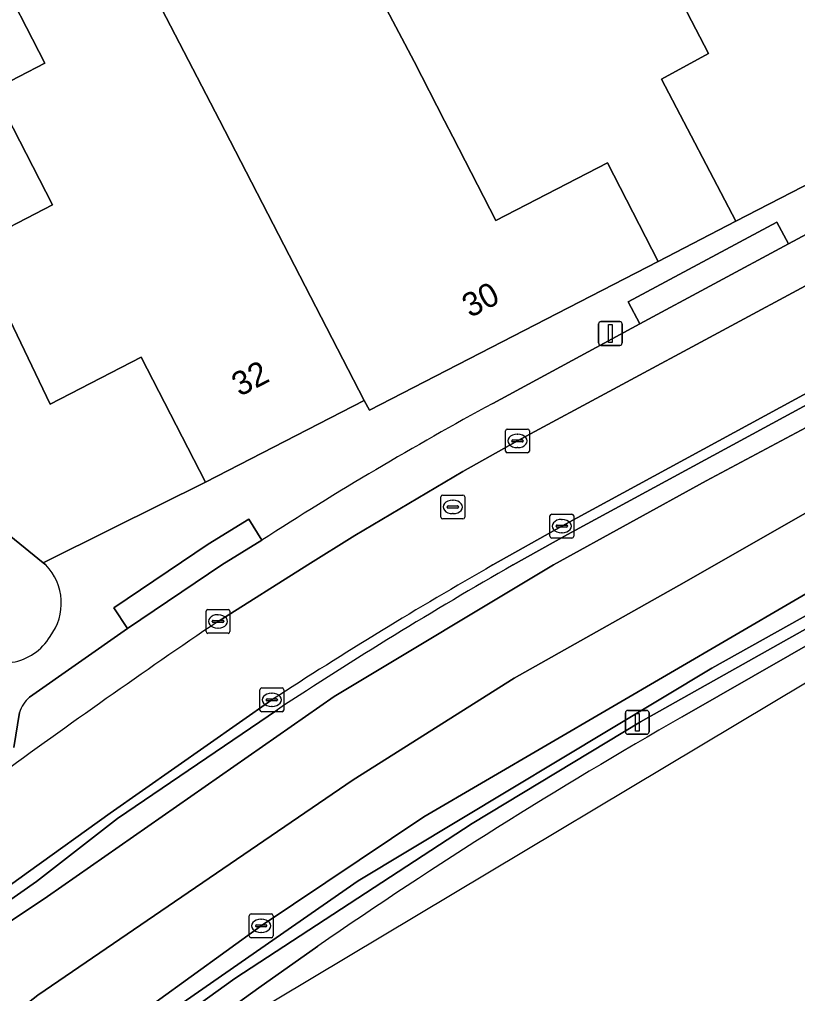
# Model space of a CAD drawing. Extents: x 158352 to 159489, y 383828 to 384603.
# Drawn here: x 159319.09 to 159351.76, y 384232.01 to 384272.9 of the extents above; entities that cross this region are included whole.
import ezdxf

# ---------------------------------------------------------------- set-up
doc = ezdxf.new("R2010")
doc.units = 0
for name, color, linetype in [('IMGEO_Berm_gesloten', 7, 'Continuous'), ('IMGEO_Berm_open', 7, 'Continuous'), ('IMGEO_Erf', 7, 'Continuous'), ('IMGEO_Kolk', 7, 'Continuous'), ('IMGEO_Lichtmast', 7, 'Continuous'), ('IMGEO_Pand', 7, 'Continuous'), ('IMGEO_Pand_nummerreeks', 7, 'Continuous'), ('IMGEO_Parkeervlak_open', 7, 'Continuous'), ('IMGEO_Rijbaan_lokaal_open', 7, 'Continuous'), ('IMGEO_Rijbaan_regionaal_gesloten', 7, 'Continuous'), ('IMGEO_Rioolput', 7, 'Continuous'), ('IMGEO_Verkeerseiland_open', 7, 'Continuous'), ('IMGEO_Voetpad_open', 7, 'Continuous')]:
    doc.layers.add(name, color=color, linetype=linetype)

msp = doc.modelspace()

# ---------------------------------------------------------------- linework, layer by layer
at = {"layer": 'IMGEO_Berm_gesloten'}
for points in [[(159313.454, 384221.749), (159319.276, 384226.533), (159325.139, 384231.055), (159333.312, 384236.734), (159348.168, 384245.673), (159358.337, 384251.347), (159364.298, 384254.505), (159364.718, 384254.783), (159365.436, 384255.257), (159366.766, 384256.507), (159361.199, 384253.524), (159356.637, 384251.227), (159354.201, 384250), (159336.074, 384239.43), (159329.239, 384234.852), (159323.358, 384230.596), (159314.404, 384223.673)], [(159346.924, 384243.621), (159357.503, 384249.677), (159358.068, 384250), (159361.815, 384252.145), (159366.99, 384255.093), (159365.733, 384254.767), (159364.988, 384254.374), (159361.847, 384252.72), (159356.507, 384249.78), (159345.167, 384243.416), (159338.094, 384239.146), (159328.139, 384232.642), (159323.64, 384229.405), (159314.545, 384222.238), (159308.76, 384216.853), (159304.576, 384212.688), (159300.426, 384208.104), (159296.696, 384203.422), (159293.53, 384199.14)], [(159324.265, 384228.735), (159329.144, 384232.246), (159331.621, 384233.998)]]:
    msp.add_lwpolyline(points, dxfattribs=at)
msp.add_arc((159449.836, 384062.985), 207.895, 119.67113, 124.65477, dxfattribs=at)
at = {"layer": 'IMGEO_Berm_open'}
for points in [[(159339.823, 384250), (159342.099, 384251.276), (159353.179, 384257.28), (159354.532, 384258.013), (159380.196, 384271.703), (159416.606, 384291.255), (159416.774, 384291.344), (159416.872, 384291.158), (159423.235, 384294.494), (159423.126, 384294.698), (159422.881, 384295.158), (159421.586, 384294.469), (159416.512, 384291.758), (159400.917, 384283.376), (159394.756, 384280.076), (159390.08, 384277.571), (159384.645, 384274.66), (159366.43, 384264.873), (159354.564, 384258.522), (159352.964, 384257.654), (159341.866, 384251.633), (159338.963, 384250)], [(159314.545, 384222.238), (159323.64, 384229.405), (159328.139, 384232.642), (159338.094, 384239.146), (159345.167, 384243.416), (159356.507, 384249.78), (159361.847, 384252.72), (159364.988, 384254.374), (159364.718, 384254.783), (159364.298, 384254.505), (159358.337, 384251.347), (159348.168, 384245.673), (159333.312, 384236.734), (159325.139, 384231.055), (159319.276, 384226.533), (159313.454, 384221.749)], [(159329.688, 384244.338), (159322.899, 384239.582), (159319.463, 384237.121), (159317.68, 384235.836), (159315.006, 384234.032)], [(159314.858, 384233.25), (159316.22, 384234.203), (159319.804, 384236.712), (159323.208, 384239.351), (159329.919, 384243.925)]]:
    msp.add_lwpolyline(points, dxfattribs=at)
for centre, radius, start, end in [((159438.473, 384076.564), 199.955, 119.84525, 122.95939), ((159429.324, 384092.977), 180.739, 119.68254, 123.36641)]:
    msp.add_arc(centre, radius, start, end, dxfattribs=at)
at = {"layer": 'IMGEO_Erf'}
msp.add_lwpolyline([(159328.839, 384284.072), (159335.663, 384271.133), (159336.944, 384268.646), (159337.289, 384267.976), (159339.099, 384264.463), (159343.783, 384266.876), (159345.912, 384262.742), (159349.168, 384264.427), (159346.045, 384270.399), (159348.03, 384271.471), (159347.131, 384273.187)], dxfattribs=at)
msp.add_lwpolyline([(159318.085, 384275.084), (159314.683, 384276.49), (159313.069, 384279.624), (159306.962, 384276.479), (159305.895, 384275.185), (159313.352, 384269.026), (159313.873, 384269.658), (159317.975, 384261.445), (159312.803, 384255.183), (159313.076, 384254.957), (159317.674, 384251.159), (159318.109, 384251.685), (159320.086, 384250.084), (159322.974, 384251.536), (159326.899, 384253.477), (159324.197, 384258.723), (159320.376, 384256.754), (159318.207, 384261.261), (159317.17, 384263.417), (159320.469, 384265.116), (159317.983, 384269.944), (159320.156, 384271.063)], close=True, dxfattribs=at)
at = {"layer": 'IMGEO_Kolk'}
for p, q in [((159339.501, 384254.781), (159339.501, 384255.633)), ((159339.576, 384255.707), (159340.428, 384255.707)), ((159340.502, 384255.633), (159340.502, 384254.781)), ((159339.803, 384255.25), (159340.201, 384255.25)), ((159339.989, 384255.487), (159340.014, 384255.487)), ((159339.76, 384255.201), (159339.76, 384255.213)), ((159340.198, 384255.164), (159339.8, 384255.164)), ((159340.012, 384254.927), (159339.987, 384254.927)), ((159340.244, 384255.213), (159340.244, 384255.201)), ((159340.428, 384254.707), (159339.576, 384254.707)), ((159341.364, 384251.206), (159341.364, 384252.058)), ((159341.439, 384252.132), (159342.291, 384252.132)), ((159342.365, 384252.058), (159342.365, 384251.206)), ((159341.623, 384251.626), (159341.623, 384251.638)), ((159342.061, 384251.589), (159341.663, 384251.589)), ((159341.666, 384251.675), (159342.064, 384251.675)), ((159341.852, 384251.912), (159341.877, 384251.912)), ((159342.107, 384251.638), (159342.107, 384251.626)), ((159341.875, 384251.352), (159341.85, 384251.352)), ((159342.291, 384251.132), (159341.439, 384251.132)), ((159326.926, 384247.204), (159326.926, 384248.056)), ((159327.001, 384248.13), (159327.853, 384248.13)), ((159327.414, 384247.91), (159327.439, 384247.91)), ((159327.927, 384248.056), (159327.927, 384247.204)), ((159327.185, 384247.624), (159327.185, 384247.636)), ((159327.623, 384247.587), (159327.225, 384247.587)), ((159327.228, 384247.673), (159327.626, 384247.673)), ((159327.669, 384247.636), (159327.669, 384247.624)), ((159327.853, 384247.13), (159327.001, 384247.13)), ((159327.437, 384247.35), (159327.412, 384247.35)), ((159329.187, 384243.911), (159329.187, 384244.763)), ((159329.262, 384244.837), (159330.114, 384244.837)), ((159329.675, 384244.617), (159329.7, 384244.617)), ((159330.188, 384244.763), (159330.188, 384243.911)), ((159329.446, 384244.331), (159329.446, 384244.343)), ((159329.884, 384244.294), (159329.486, 384244.294)), ((159329.489, 384244.38), (159329.887, 384244.38)), ((159329.93, 384244.343), (159329.93, 384244.331)), ((159330.114, 384243.837), (159329.262, 384243.837)), ((159329.698, 384244.057), (159329.673, 384244.057)), ((159328.739, 384234.425), (159328.739, 384235.277)), ((159328.814, 384235.351), (159329.666, 384235.351)), ((159329.74, 384235.277), (159329.74, 384234.425)), ((159328.998, 384234.845), (159328.998, 384234.857)), ((159329.436, 384234.808), (159329.038, 384234.808)), ((159329.041, 384234.894), (159329.439, 384234.894)), ((159329.227, 384235.131), (159329.252, 384235.131)), ((159329.482, 384234.857), (159329.482, 384234.845)), ((159329.25, 384234.571), (159329.225, 384234.571)), ((159329.666, 384234.351), (159328.814, 384234.351))]:
    msp.add_line(p, q, dxfattribs=at)
for points in [[(159339.501, 384254.781), (159339.501, 384255.633)], [(159339.576, 384255.707), (159340.428, 384255.707)], [(159340.502, 384255.633), (159340.502, 384254.781)], [(159340.428, 384254.707), (159339.576, 384254.707)], [(159341.364, 384251.206), (159341.364, 384252.058)], [(159341.439, 384252.132), (159342.291, 384252.132)], [(159342.365, 384252.058), (159342.365, 384251.206)], [(159342.291, 384251.132), (159341.439, 384251.132)], [(159326.926, 384247.204), (159326.926, 384248.056)], [(159327.001, 384248.13), (159327.853, 384248.13)], [(159327.927, 384248.056), (159327.927, 384247.204)], [(159327.853, 384247.13), (159327.001, 384247.13)], [(159329.187, 384243.911), (159329.187, 384244.763)], [(159329.262, 384244.837), (159330.114, 384244.837)], [(159330.188, 384244.763), (159330.188, 384243.911)], [(159330.114, 384243.837), (159329.262, 384243.837)], [(159328.739, 384234.425), (159328.739, 384235.277)], [(159328.814, 384235.351), (159329.666, 384235.351)], [(159329.74, 384235.277), (159329.74, 384234.425)], [(159329.666, 384234.351), (159328.814, 384234.351)]]:
    msp.add_lwpolyline(points, dxfattribs=at)
for centre, radius, start, end in [((159339.578, 384255.631), 0.0765, 91.552, 178.448), ((159339.578, 384255.631), 0.0765, 91.552, 178.448), ((159340.426, 384255.631), 0.0765, 1.552, 88.448), ((159340.426, 384255.631), 0.0765, 1.552, 88.448), ((159339.8, 384255.21), 0.0403, 85.8775, 175.7526), ((159340.205, 384255.212), 0.0386, 1.7309, 96.639), ((159339.797, 384255.2), 0.0366, 178.938, 274.7102), ((159340.201, 384255.207), 0.043, 264.8664, 352.4533), ((159339.578, 384254.783), 0.0765, 181.552, 268.448), ((159339.578, 384254.783), 0.0765, 181.552, 268.448), ((159340.426, 384254.783), 0.0765, 271.552, 358.448), ((159340.426, 384254.783), 0.0765, 271.552, 358.448), ((159341.441, 384252.056), 0.0765, 91.552, 178.448), ((159341.441, 384252.056), 0.0765, 91.552, 178.448), ((159342.289, 384252.056), 0.0765, 1.552, 88.448), ((159342.289, 384252.056), 0.0765, 1.552, 88.448), ((159341.663, 384251.635), 0.0403, 85.8775, 175.7526), ((159341.66, 384251.625), 0.0366, 178.938, 274.7102), ((159342.064, 384251.632), 0.043, 264.8664, 352.4533), ((159342.068, 384251.637), 0.0386, 1.7309, 96.639), ((159341.441, 384251.208), 0.0765, 181.552, 268.448), ((159341.441, 384251.208), 0.0765, 181.552, 268.448), ((159342.289, 384251.208), 0.0765, 271.552, 358.448), ((159342.289, 384251.208), 0.0765, 271.552, 358.448), ((159327.003, 384248.054), 0.0765, 91.552, 178.448), ((159327.003, 384248.054), 0.0765, 91.552, 178.448), ((159327.851, 384248.054), 0.0765, 1.552, 88.448), ((159327.851, 384248.054), 0.0765, 1.552, 88.448), ((159327.225, 384247.633), 0.0403, 85.8775, 175.7526), ((159327.222, 384247.623), 0.0366, 178.938, 274.7102), ((159327.626, 384247.63), 0.043, 264.8664, 352.4533), ((159327.63, 384247.635), 0.0386, 1.7309, 96.639), ((159327.003, 384247.206), 0.0765, 181.552, 268.448), ((159327.003, 384247.206), 0.0765, 181.552, 268.448), ((159327.851, 384247.206), 0.0765, 271.552, 358.448), ((159327.851, 384247.206), 0.0765, 271.552, 358.448), ((159329.264, 384244.761), 0.0765, 91.552, 178.448), ((159329.264, 384244.761), 0.0765, 91.552, 178.448), ((159330.112, 384244.761), 0.0765, 1.552, 88.448), ((159330.112, 384244.761), 0.0765, 1.552, 88.448), ((159329.486, 384244.34), 0.0403, 85.8775, 175.7526), ((159329.483, 384244.33), 0.0366, 178.938, 274.7102), ((159329.887, 384244.337), 0.043, 264.8664, 352.4533), ((159329.891, 384244.342), 0.0386, 1.7309, 96.639), ((159329.264, 384243.913), 0.0765, 181.552, 268.448), ((159329.264, 384243.913), 0.0765, 181.552, 268.448), ((159330.112, 384243.913), 0.0765, 271.552, 358.448), ((159330.112, 384243.913), 0.0765, 271.552, 358.448), ((159328.816, 384235.275), 0.0765, 91.552, 178.448), ((159328.816, 384235.275), 0.0765, 91.552, 178.448), ((159329.664, 384235.275), 0.0765, 1.552, 88.448), ((159329.664, 384235.275), 0.0765, 1.552, 88.448), ((159329.038, 384234.854), 0.0403, 85.8775, 175.7526), ((159329.035, 384234.844), 0.0366, 178.938, 274.7102), ((159329.439, 384234.851), 0.043, 264.8664, 352.4533), ((159329.443, 384234.856), 0.0386, 1.7309, 96.639), ((159328.816, 384234.427), 0.0765, 181.552, 268.448), ((159328.816, 384234.427), 0.0765, 181.552, 268.448), ((159329.664, 384234.427), 0.0765, 271.552, 358.448), ((159329.664, 384234.427), 0.0765, 271.552, 358.448)]:
    msp.add_arc(centre, radius, start, end, dxfattribs=at)
for centre, major_axis, ratio, start_param, end_param in [((159339.988, 384255.207), (-0.387, 0.002), 0.722429, 4.712389, 7.853982), ((159340.013, 384255.207), (-0.39, 0.002), 0.717154, 1.570796, 4.712389), ((159341.851, 384251.632), (-0.387, 0.002), 0.722429, 4.712389, 7.853982), ((159341.876, 384251.632), (-0.39, 0.002), 0.717154, 1.570796, 4.712389), ((159327.413, 384247.63), (-0.387, 0.002), 0.722429, 4.712389, 7.853982), ((159327.438, 384247.63), (-0.39, 0.002), 0.717154, 1.570796, 4.712389), ((159329.674, 384244.337), (-0.387, 0.002), 0.722429, 4.712389, 7.853982), ((159329.699, 384244.337), (-0.39, 0.002), 0.717154, 1.570796, 4.712389), ((159329.226, 384234.851), (-0.387, 0.002), 0.722429, 4.712389, 7.853982), ((159329.251, 384234.851), (-0.39, 0.002), 0.717154, 1.570796, 4.712389)]:
    msp.add_ellipse(centre, major_axis=major_axis, ratio=ratio, start_param=start_param, end_param=end_param, dxfattribs=at)
at = {"layer": 'IMGEO_Lichtmast'}
for p, q in [((159343.508, 384260.219), (159344.298, 384260.219)), ((159344.298, 384260.219), (159343.508, 384260.219)), ((159343.408, 384259.319), (159343.408, 384260.119)), ((159343.408, 384260.119), (159343.408, 384259.319)), ((159344.398, 384260.119), (159344.398, 384259.319)), ((159344.398, 384259.319), (159344.398, 384260.119)), ((159344.298, 384259.219), (159343.508, 384259.219)), ((159343.508, 384259.219), (159344.298, 384259.219)), ((159344.537, 384242.994), (159344.537, 384243.794)), ((159344.537, 384243.794), (159344.537, 384242.994)), ((159344.637, 384243.894), (159345.427, 384243.894)), ((159345.427, 384243.894), (159344.637, 384243.894)), ((159345.527, 384243.794), (159345.527, 384242.994)), ((159345.527, 384242.994), (159345.527, 384243.794)), ((159345.427, 384242.894), (159344.637, 384242.894)), ((159344.637, 384242.894), (159345.427, 384242.894))]:
    msp.add_line(p, q, dxfattribs=at)
for points in [[(159343.828, 384260.094), (159343.978, 384260.094), (159343.978, 384259.344), (159343.828, 384259.344), (159343.828, 384260.094)], [(159344.957, 384243.769), (159345.107, 384243.769), (159345.107, 384243.019), (159344.957, 384243.019), (159344.957, 384243.769)]]:
    msp.add_lwpolyline(points, dxfattribs=at)
for centre, start, end in [((159343.508, 384260.119), 90, 180), ((159343.508, 384260.119), 90, 180), ((159344.298, 384260.119), 0, 90), ((159344.298, 384260.119), 360, 90), ((159343.508, 384259.319), 180, 270), ((159343.508, 384259.319), 180, 270), ((159344.298, 384259.319), 270, 0), ((159344.298, 384259.319), 270, 0), ((159344.637, 384243.794), 90, 180), ((159344.637, 384243.794), 90, 180), ((159345.427, 384243.794), 0, 90), ((159345.427, 384243.794), 360, 90), ((159344.637, 384242.994), 180, 270), ((159344.637, 384242.994), 180, 270), ((159345.427, 384242.994), 270, 0), ((159345.427, 384242.994), 270, 0)]:
    msp.add_arc(centre, 0.1, start, end, dxfattribs=at)
at = {"layer": 'IMGEO_Pand'}
for points in [[(159358.178, 384292.435), (159337.839, 384281.999), (159340.221, 384277.261), (159341.648, 384274.422), (159345.456, 384276.384), (159345.672, 384275.971), (159346.838, 384273.746), (159347.131, 384273.187), (159348.03, 384271.471), (159346.045, 384270.399), (159349.168, 384264.427), (159368.316, 384274.293), (159363.245, 384284.134), (159363.04, 384284.029), (159358.598, 384292.651)], [(159328.839, 384284.072), (159328.796, 384284.154), (159336.779, 384288.266), (159335.196, 384291.331), (159332.077, 384289.724), (159327.187, 384287.205), (159319.971, 384283.488), (159319.831, 384283.416), (159327.492, 384268.674), (159333.559, 384256.908), (159333.794, 384256.498), (159341.211, 384260.32), (159345.912, 384262.742), (159343.783, 384266.876), (159339.099, 384264.463), (159337.289, 384267.976), (159336.944, 384268.646), (159335.663, 384271.133)], [(159327.492, 384268.674), (159319.831, 384283.416), (159312.943, 384279.868), (159313.069, 384279.624), (159314.683, 384276.49), (159318.085, 384275.084), (159320.156, 384271.063), (159317.983, 384269.944), (159320.469, 384265.116), (159317.17, 384263.417), (159318.207, 384261.261), (159320.376, 384256.754), (159324.197, 384258.723), (159326.899, 384253.477), (159333.559, 384256.908)]]:
    msp.add_lwpolyline(points, close=True, dxfattribs=at)
msp.add_lwpolyline([(159320.189, 384250), (159320.086, 384250.084), (159318.109, 384251.685), (159317.674, 384251.159), (159313.076, 384254.957), (159309.042, 384250), (159306.755, 384247.189), (159313.191, 384241.901), (159316.923, 384246.435)], dxfattribs=at)
for centre, radius, start, end in [((159318.547, 384248.393), 2.298, 322.6427, 44.3745), ((159318.412, 384248.163), 2.28, 229.2472, 329.3217)]:
    msp.add_arc(centre, radius, start, end, dxfattribs=at)
at = {"layer": 'IMGEO_Parkeervlak_open'}
for points in [[(159363.653, 384270.056), (159351.381, 384263.475), (159345.141, 384260.125), (159338.961, 384256.778)], [(159327.427, 384247.63), (159331.199, 384250), (159333.174, 384251.241), (159337.704, 384253.924), (159340.002, 384255.206), (159352.647, 384262.015), (159364.41, 384268.346), (159367.371, 384269.861)], [(159329.265, 384251.036), (159327.58, 384250), (159323.627, 384247.328), (159319.504, 384244.451)], [(159319.088, 384243.804), (159318.852, 384242.34)]]:
    msp.add_lwpolyline(points, dxfattribs=at)
for centre, radius, start, end in [((159408.005, 384129.131), 145.123, 118.40911, 122.85918), ((159501.437, 383990.721), 310.293, 124.11072, 126.2173), ((159320.493, 384243.358), 1.475, 132.1408, 162.3798)]:
    msp.add_arc(centre, radius, start, end, dxfattribs=at)
at = {"layer": 'IMGEO_Rijbaan_lokaal_open'}
for points in [[(159338.963, 384250), (159341.866, 384251.633), (159352.964, 384257.654), (159354.564, 384258.522), (159366.43, 384264.873), (159384.645, 384274.66), (159390.08, 384277.571), (159388.544, 384280.461), (159384.154, 384278.138), (159382.717, 384278.137), (159381.667, 384277.585)], [(159367.371, 384269.861), (159364.41, 384268.346), (159352.647, 384262.015), (159340.002, 384255.206), (159337.704, 384253.924), (159333.174, 384251.241), (159331.199, 384250), (159327.427, 384247.63)], [(159315.006, 384234.032), (159317.68, 384235.836), (159319.463, 384237.121), (159322.899, 384239.582), (159329.688, 384244.338)]]:
    msp.add_lwpolyline(points, dxfattribs=at)
for centre, radius, start, end in [((159438.473, 384076.564), 199.955, 119.84525, 122.95939), ((159501.437, 383990.721), 310.293, 124.11072, 126.2173)]:
    msp.add_arc(centre, radius, start, end, dxfattribs=at)
at = {"layer": 'IMGEO_Rijbaan_regionaal_gesloten'}
for points in [[(159276.714, 384180.808), (159281.68, 384189.635), (159286.462, 384197.323), (159288.816, 384200.67), (159293.818, 384207.144), (159298.894, 384213.286), (159304.485, 384219.171), (159310.406, 384224.505), (159319.859, 384231.934), (159333.101, 384240.983), (159339.869, 384245.249), (159347.004, 384249.259), (159355.114, 384253.897), (159353.595, 384256.559), (159347.924, 384253.53), (159341.517, 384250), (159332.305, 384244.477), (159320.267, 384236.076), (159317.754, 384234.42)], [(159314.404, 384223.673), (159323.358, 384230.596), (159329.239, 384234.852), (159336.074, 384239.43), (159354.201, 384250), (159356.637, 384251.227), (159356.024, 384252.301), (159355.114, 384253.897), (159347.004, 384249.259), (159339.869, 384245.249), (159333.101, 384240.983), (159319.859, 384231.934), (159310.406, 384224.505)], [(159293.057, 384195.635), (159326.921, 384229.989), (159358.087, 384248.64), (159357.503, 384249.677), (159346.924, 384243.621)], [(159331.621, 384233.998), (159329.144, 384232.246), (159324.265, 384228.735)]]:
    msp.add_lwpolyline(points, dxfattribs=at)
msp.add_arc((159449.836, 384062.985), 207.895, 119.67113, 124.65477, dxfattribs=at)
at = {"layer": 'IMGEO_Rioolput'}
for p, q in [((159336.785, 384252.008), (159336.785, 384252.86)), ((159336.86, 384252.934), (159337.712, 384252.934)), ((159337.786, 384252.86), (159337.786, 384252.008)), ((159337.044, 384252.428), (159337.044, 384252.44)), ((159337.482, 384252.391), (159337.084, 384252.391)), ((159337.087, 384252.477), (159337.485, 384252.477)), ((159337.273, 384252.714), (159337.298, 384252.714)), ((159337.528, 384252.44), (159337.528, 384252.428)), ((159337.296, 384252.154), (159337.271, 384252.154)), ((159337.712, 384251.934), (159336.86, 384251.934))]:
    msp.add_line(p, q, dxfattribs=at)
for points in [[(159336.785, 384252.008), (159336.785, 384252.86)], [(159336.86, 384252.934), (159337.712, 384252.934)], [(159337.786, 384252.86), (159337.786, 384252.008)], [(159337.712, 384251.934), (159336.86, 384251.934)]]:
    msp.add_lwpolyline(points, dxfattribs=at)
for centre, radius, start, end in [((159336.862, 384252.858), 0.0765, 91.552, 178.448), ((159336.862, 384252.858), 0.0765, 91.552, 178.448), ((159337.71, 384252.858), 0.0765, 1.552, 88.448), ((159337.71, 384252.858), 0.0765, 1.552, 88.448), ((159337.084, 384252.437), 0.0403, 85.8775, 175.7526), ((159337.081, 384252.427), 0.0366, 178.938, 274.7102), ((159337.485, 384252.434), 0.043, 264.8664, 352.4533), ((159337.489, 384252.439), 0.0386, 1.7309, 96.639), ((159336.862, 384252.01), 0.0765, 181.552, 268.448), ((159336.862, 384252.01), 0.0765, 181.552, 268.448), ((159337.71, 384252.01), 0.0765, 271.552, 358.448), ((159337.71, 384252.01), 0.0765, 271.552, 358.448)]:
    msp.add_arc(centre, radius, start, end, dxfattribs=at)
for centre, major_axis, ratio, start_param, end_param in [((159337.272, 384252.434), (-0.387, 0.002), 0.722429, 4.712389, 7.853982), ((159337.297, 384252.434), (-0.39, 0.002), 0.717154, 1.570796, 4.712389)]:
    msp.add_ellipse(centre, major_axis=major_axis, ratio=ratio, start_param=start_param, end_param=end_param, dxfattribs=at)
at = {"layer": 'IMGEO_Verkeerseiland_open'}
for points in [[(159341.517, 384250), (159347.924, 384253.53), (159353.595, 384256.559), (159358.918, 384259.403), (159393.765, 384278.127), (159401.533, 384282.209), (159417.175, 384290.58), (159416.872, 384291.158), (159416.774, 384291.344), (159416.606, 384291.255), (159380.196, 384271.703), (159354.532, 384258.013), (159353.179, 384257.28), (159342.099, 384251.276), (159339.823, 384250)], [(159317.754, 384234.42), (159320.267, 384236.076), (159332.305, 384244.477), (159341.517, 384250)], [(159329.919, 384243.925), (159323.208, 384239.351), (159319.804, 384236.712), (159316.22, 384234.203), (159314.858, 384233.25)]]:
    msp.add_lwpolyline(points, dxfattribs=at)
msp.add_arc((159429.324, 384092.977), 180.739, 119.68254, 123.36641, dxfattribs=at)
at = {"layer": 'IMGEO_Voetpad_open'}
for points in [[(159370.303, 384273.578), (159368.316, 384274.293), (159349.168, 384264.427), (159345.912, 384262.742), (159341.211, 384260.32), (159333.794, 384256.498), (159333.559, 384256.908), (159326.899, 384253.477), (159322.974, 384251.536), (159320.086, 384250.084), (159320.189, 384250)], [(159338.961, 384256.778), (159345.141, 384260.125), (159344.649, 384261.041), (159350.889, 384264.391), (159351.381, 384263.475), (159363.653, 384270.056)], [(159319.504, 384244.451), (159323.627, 384247.328), (159323.056, 384248.197), (159327.016, 384250.874), (159328.72, 384251.922), (159329.265, 384251.036)], [(159318.852, 384242.34), (159319.088, 384243.804)]]:
    msp.add_lwpolyline(points, dxfattribs=at)
for points in [[(159351.381, 384263.475), (159350.889, 384264.391), (159344.649, 384261.041), (159345.141, 384260.125)], [(159328.72, 384251.922), (159327.016, 384250.874), (159323.056, 384248.197), (159323.627, 384247.328), (159327.58, 384250), (159329.265, 384251.036)]]:
    msp.add_lwpolyline(points, close=True, dxfattribs=at)
for centre, radius, start, end in [((159408.005, 384129.131), 145.123, 118.40911, 122.85918), ((159318.547, 384248.393), 2.298, 322.6427, 44.3745), ((159318.412, 384248.163), 2.28, 229.2472, 329.3217), ((159320.493, 384243.358), 1.475, 132.1408, 162.3798)]:
    msp.add_arc(centre, radius, start, end, dxfattribs=at)

# ---------------------------------------------------------------- texts
at = {"layer": 'IMGEO_Pand_nummerreeks'}
for s, rotation, p in [('30', 27.2613, (159338.012, 384260.359)), ('32', 27.2556, (159328.337, 384257.053))]:
    msp.add_text(s, height=1, rotation=rotation, dxfattribs=at).set_placement(p)

doc.saveas('drawing.dxf')
